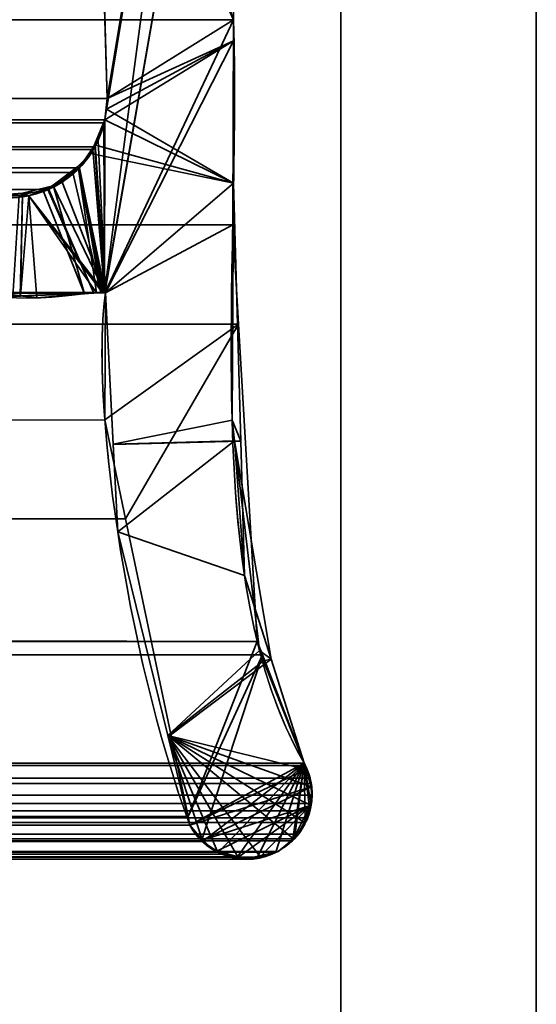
# Model space of a CAD drawing. Header units: millimetres. Extents: x -603 to 3703, y -120 to 193.
# Tile 584 of 656: x 1985 to 1989, y -5 to 3. Entities that reach past the tile are written whole.
import ezdxf

# ---------------------------------------------------------------- set-up
doc = ezdxf.new("R2010")
doc.units = ezdxf.units.MM
doc.layers.add('152', color=7, linetype='Continuous', true_color=0xffffff)

# ---------------------------------------------------------------- blocks, each defined once
blk = doc.blocks.new('UG_SURFACE_002')
at = {"layer": '152', "color": 252, "linetype": 'Continuous', "lineweight": 35}
for points in [[(2177.5, -35, 2213.0001), (2177.5, 174.4, 2213.0001), (822.5, 174.4, 2213.0001), (822.5, -35, 2213.0001)], [(972.5, -35, 2063), (972.5, 174.4, 2063), (2027.4999, 174.4, 2063), (2027.4999, -35, 2063)]]:
    blk.add_3dface(points, dxfattribs=at)
blk = doc.blocks.new('UG_SURFACE_089')
at = {"layer": '152', "color": 252, "linetype": 'Continuous', "lineweight": 35}
for points in [[(1011, -46.92, 2022.5), (1989, -46.92, 2022.5), (1989, 14.42, 2022.5), (1011, 14.42, 2022.5)], [(1012.5, -46.92, 2020.9999), (1012.5, 14.42, 2020.9999), (1987.5, 14.42, 2020.9999), (1987.5, -46.92, 2020.9999)], [(1989, 14.42, 2022.5), (1989, -46.92, 2022.5), (1987.5, -46.92, 2020.9999), (1987.5, 14.42, 2020.9999)]]:
    blk.add_3dface(points, dxfattribs=at)
blk = doc.blocks.new('UG_SURFACE_090')
at = {"layer": '152', "color": 252, "linetype": 'Continuous', "lineweight": 35}
for points in [[(1987.5, -46.92, 2020.9999), (1987.5, 14.42, 2020.9999), (1987.5, 14.42, -7), (1987.5, -46.92, -7)], [(1987.5, -46.92, -7), (1987.5, 14.42, -7), (1989, 14.42, -7), (1989, -46.92, -7)], [(1989, -46.92, 2022.5), (1989, 14.42, 2022.5), (1987.5, 14.42, 2020.9999), (1987.5, -46.92, 2020.9999)], [(1989, -46.92, 2022.5), (1989, -46.92, -7), (1989, 14.42, -7), (1989, 14.42, 2022.5)]]:
    blk.add_3dface(points, dxfattribs=at)
blk = doc.blocks.new('UG_SURFACE_144')
at = {"layer": '152', "color": 7, "linetype": 'Continuous', "lineweight": 35}
for points in [[(1985.7049, 2.0412, 2019.2049), (1985.6224, 4.9715, 2019.1224), (1986.5888, 7.3541, 2020.0887)], [(1985.6853, 0.5531, 2019.1853), (1986.5888, 7.3541, 2020.0887), (1986.6327, 6.0214, 2020.1328), (1986.6284, 5.9608, 2020.1285)], [(1985.6882, 1.8784, 2019.1882), (1986.5888, 7.3541, 2020.0887), (1985.6853, 0.5531, 2019.1853)], [(1986.5888, 7.3541, 2020.0887), (1985.6882, 1.8784, 2019.1882), (1985.7049, 2.0412, 2019.2049)], [(1986.675, 2.6459, 2020.175), (1986.6284, 5.9608, 2020.1285), (1013.3716, 5.9608, 2020.1285), (1013.325, 2.6459, 2020.175)], [(1985.6876, 0.5521, 2019.1877), (1985.6853, 0.5531, 2019.1853), (1986.6284, 5.9608, 2020.1285)], [(1985.6876, 0.5521, 2019.1877), (1986.6284, 5.9608, 2020.1285), (1986.675, 2.6459, 2020.175)], [(1014.2951, 2.0412, 2019.2049), (1014.3776, 4.9715, 2019.1224), (1985.6224, 4.9715, 2019.1224), (1985.7049, 2.0412, 2019.2049)], [(1986.6695, 1.0733, 2020.1695), (1013.325, 2.6459, 2020.175), (1013.2391, 0.3109, 2020.2608)], [(1986.6695, 1.0733, 2020.1695), (1986.675, 2.6459, 2020.175), (1013.325, 2.6459, 2020.175)], [(1986.675, 2.6459, 2020.175), (1986.6695, 1.0733, 2020.1695), (1985.6925, 0.5499, 2019.1925), (1985.6876, 0.5521, 2019.1877)], [(1014.2951, 2.0412, 2019.2049), (1985.7049, 2.0412, 2019.2049), (1985.6882, 1.8784, 2019.1882), (1014.3118, 1.8784, 2019.1882)], [(1014.3118, 1.8784, 2019.1882), (1985.6882, 1.8784, 2019.1882), (1985.6794, 1.8545, 2019.1793)], [(1985.6794, 1.8545, 2019.1793), (1014.3186, 1.8526, 2019.1815), (1014.3118, 1.8784, 2019.1882)], [(1014.3309, 1.8061, 2019.1691), (1014.3186, 1.8526, 2019.1815), (1985.6794, 1.8545, 2019.1793)], [(1014.3309, 1.8061, 2019.1691), (1985.6794, 1.8545, 2019.1793), (1985.6114, 1.6712, 2019.1114)], [(1985.6853, 0.5531, 2019.1853), (1985.6114, 1.6712, 2019.1114), (1985.6794, 1.8545, 2019.1793)], [(1985.6794, 1.8545, 2019.1793), (1985.6882, 1.8784, 2019.1882), (1985.6853, 0.5531, 2019.1853)], [(1014.3309, 1.8061, 2019.1691), (1985.6114, 1.6712, 2019.1114), (1985.5958, 1.65, 2019.0959)], [(1985.5958, 1.65, 2019.0959), (1014.405, 1.6498, 2019.0949), (1014.3309, 1.8061, 2019.1691)], [(1985.5958, 1.65, 2019.0959), (1985.6114, 1.6712, 2019.1114), (1985.6853, 0.5531, 2019.1853)], [(1014.405, 1.6498, 2019.0949), (1985.5958, 1.65, 2019.0959), (1985.4931, 1.5104, 2018.9931)], [(1014.4185, 1.6214, 2019.0816), (1014.405, 1.6498, 2019.0949), (1985.4931, 1.5104, 2018.9931)], [(1014.4185, 1.6214, 2019.0816), (1985.4931, 1.5104, 2018.9931), (1985.4424, 1.4748, 2018.9424)], [(1985.4424, 1.4748, 2018.9424), (1014.5568, 1.4693, 2018.9433), (1014.4185, 1.6214, 2019.0816)], [(1985.6853, 0.5531, 2019.1853), (1985.4931, 1.5104, 2018.9931), (1985.5958, 1.65, 2019.0959)], [(1985.4424, 1.4748, 2018.9424), (1985.4931, 1.5104, 2018.9931), (1985.6576, 0.5519, 2019.1576)], [(1985.4931, 1.5104, 2018.9931), (1985.6853, 0.5531, 2019.1853), (1985.6787, 0.5528, 2019.1786)], [(1985.6787, 0.5528, 2019.1786), (1985.6576, 0.5519, 2019.1576), (1985.4931, 1.5104, 2018.9931)], [(1014.5789, 1.4448, 2018.9211), (1014.5568, 1.4693, 2018.9433), (1985.4424, 1.4748, 2018.9424)], [(1014.5789, 1.4448, 2018.9211), (1985.4424, 1.4748, 2018.9424), (1985.2571, 1.3446, 2018.7571)], [(1014.5789, 1.4448, 2018.9211), (1985.2571, 1.3446, 2018.7571), (1985.2486, 1.3429, 2018.7485)], [(1985.2486, 1.3429, 2018.7485), (1014.7544, 1.3555, 2018.7457), (1014.5789, 1.4448, 2018.9211)], [(1985.6576, 0.5519, 2019.1576), (1985.604, 0.5495, 2019.104), (1985.2571, 1.3446, 2018.7571), (1985.4424, 1.4748, 2018.9424)], [(1014.8538, 1.3048, 2018.6462), (1014.7544, 1.3555, 2018.7457), (1985.2486, 1.3429, 2018.7485)], [(1014.9699, 1.3016, 2018.5301), (1014.8538, 1.3048, 2018.6462), (1985.2486, 1.3429, 2018.7485)], [(1985.2486, 1.3429, 2018.7485), (1985.0287, 1.3001, 2018.5287), (1014.9699, 1.3016, 2018.5301)], [(1985.604, 0.5495, 2019.104), (1984.9817, 0.5216, 2018.4817), (1985.0287, 1.3001, 2018.5287), (1985.2486, 1.3429, 2018.7485)], [(1985.2486, 1.3429, 2018.7485), (1985.2571, 1.3446, 2018.7571), (1985.604, 0.5495, 2019.104)], [(1013.2391, 0.3109, 2020.2608), (1986.7144, 0.3099, 2020.2143), (1986.6695, 1.0733, 2020.1695)], [(1985.6869, -0.4242, 2019.187), (1985.6925, 0.5499, 2019.1925), (1986.6695, 1.0733, 2020.1695), (1986.7144, 0.3099, 2020.2143)], [(1014.2697, -0.8721, 2019.2304), (1985.6925, 0.5499, 2019.1925), (1985.6869, -0.4242, 2019.187)], [(1014.2697, -0.8721, 2019.2304), (1014.3075, 0.5499, 2019.1925), (1985.6925, 0.5499, 2019.1925)], [(1014.3124, 0.5521, 2019.1877), (1985.6876, 0.5521, 2019.1877), (1985.6925, 0.5499, 2019.1925), (1014.3075, 0.5499, 2019.1925)], [(1985.6853, 0.5531, 2019.1853), (1014.3124, 0.5521, 2019.1877), (1014.3147, 0.5531, 2019.1853)], [(1985.6853, 0.5531, 2019.1853), (1985.6876, 0.5521, 2019.1877), (1014.3124, 0.5521, 2019.1877)], [(1014.3147, 0.5531, 2019.1853), (1014.3213, 0.5528, 2019.1786), (1985.6787, 0.5528, 2019.1786)], [(1985.6787, 0.5528, 2019.1786), (1985.6853, 0.5531, 2019.1853), (1014.3147, 0.5531, 2019.1853)], [(1014.3213, 0.5528, 2019.1786), (1014.3424, 0.5517, 2019.1576), (1985.6576, 0.5519, 2019.1576)], [(1985.6576, 0.5519, 2019.1576), (1985.6787, 0.5528, 2019.1786), (1014.3213, 0.5528, 2019.1786)], [(1985.604, 0.5495, 2019.104), (1985.6576, 0.5519, 2019.1576), (1014.3424, 0.5517, 2019.1576)], [(1014.3424, 0.5517, 2019.1576), (1014.3961, 0.5491, 2019.1038), (1985.604, 0.5495, 2019.104)], [(1984.9817, 0.5216, 2018.4817), (1985.604, 0.5495, 2019.104), (1014.3961, 0.5491, 2019.1038)], [(1986.8573, -2.122, 2020.3571), (1013.2391, 0.3109, 2020.2608), (1013.1508, -2.0882, 2020.3493)], [(1986.8573, -2.122, 2020.3571), (1986.7144, 0.3099, 2020.2143), (1013.2391, 0.3109, 2020.2608)], [(1986.7144, 0.3099, 2020.2143), (1985.8462, -1.1821, 2019.3462), (1985.6869, -0.4242, 2019.187)], [(1986.7144, 0.3099, 2020.2143), (1986.8573, -2.122, 2020.3571), (1986.3259, -3.4653, 2019.8257), (1985.8462, -1.1821, 2019.3462)], [(1985.6869, -0.4242, 2019.187), (1014.1946, -1.1999, 2019.3055), (1014.2697, -0.8721, 2019.2304)], [(1985.6869, -0.4242, 2019.187), (1985.8462, -1.1821, 2019.3462), (1014.1946, -1.1999, 2019.3055)], [(1986.3259, -3.4653, 2019.8257), (1013.6755, -3.4656, 2019.8245), (1014.1946, -1.1999, 2019.3055)], [(1014.1946, -1.1999, 2019.3055), (1985.8462, -1.1821, 2019.3462), (1986.3259, -3.4653, 2019.8257)], [(1013.1508, -2.0882, 2020.3493), (1013.0994, -2.223, 2020.4005), (1986.8972, -2.2255, 2020.3972)], [(1013.1508, -2.0882, 2020.3493), (1986.8972, -2.2255, 2020.3972), (1986.8573, -2.122, 2020.3571)], [(1986.3259, -3.4653, 2019.8257), (1986.8573, -2.122, 2020.3571), (1986.8972, -2.2255, 2020.3972)], [(1986.8972, -2.2255, 2020.3972), (1013.0994, -2.223, 2020.4005), (1012.7817, -3.0566, 2020.7183)], [(1012.7817, -3.0566, 2020.7183), (1987.2183, -3.0566, 2020.7183), (1986.8972, -2.2255, 2020.3972)], [(1986.4295, -3.6511, 2019.9294), (1986.3398, -3.5319, 2019.8398), (1986.3259, -3.4653, 2019.8257), (1986.8972, -2.2255, 2020.3972)], [(1986.8972, -2.2255, 2020.3972), (1987.2183, -3.0566, 2020.7183), (1986.4367, -3.6559, 2019.9368), (1986.4295, -3.6511, 2019.9294)], [(1987.2634, -3.1716, 2020.7634), (1987.2252, -3.074, 2020.7253), (1012.7748, -3.074, 2020.7253), (1012.7366, -3.1716, 2020.7634)], [(1012.7748, -3.074, 2020.7253), (1987.2252, -3.074, 2020.7253), (1987.2183, -3.0566, 2020.7183), (1012.7817, -3.0566, 2020.7183)], [(1986.5602, -3.7382, 2020.0603), (1986.4367, -3.6559, 2019.9368), (1987.2183, -3.0566, 2020.7183)], [(1987.2183, -3.0566, 2020.7183), (1986.7063, -3.7758, 2020.2062), (1986.5836, -3.7538, 2020.0837), (1986.5602, -3.7382, 2020.0603)], [(1987.2183, -3.0566, 2020.7183), (1986.8606, -3.7769, 2020.3607), (1986.8026, -3.7931, 2020.3025), (1986.7063, -3.7758, 2020.2062)], [(1987.2183, -3.0566, 2020.7183), (1987.0005, -3.7378, 2020.5004), (1986.8606, -3.7769, 2020.3607)], [(1987.1287, -3.6509, 2020.6287), (1987.0169, -3.7332, 2020.5169), (1987.0005, -3.7378, 2020.5004), (1987.2183, -3.0566, 2020.7183)], [(1987.2183, -3.0566, 2020.7183), (1987.1422, -3.6359, 2020.642), (1987.1287, -3.6509, 2020.6287)], [(1987.2247, -3.5105, 2020.7248), (1987.1737, -3.6004, 2020.6738), (1987.1422, -3.6359, 2020.642), (1987.2183, -3.0566, 2020.7183)], [(1987.2183, -3.0566, 2020.7183), (1987.2698, -3.3666, 2020.7696), (1987.2622, -3.4209, 2020.7622)], [(1987.2183, -3.0566, 2020.7183), (1987.2252, -3.074, 2020.7253), (1987.2634, -3.1716, 2020.7634), (1987.2681, -3.2122, 2020.7682)], [(1987.2681, -3.2122, 2020.7682), (1987.2786, -3.3021, 2020.7787), (1987.2698, -3.3666, 2020.7696), (1987.2183, -3.0566, 2020.7183)], [(1987.2622, -3.4209, 2020.7622), (1987.2442, -3.4761, 2020.7443), (1987.2247, -3.5105, 2020.7248), (1987.2183, -3.0566, 2020.7183)], [(1012.7366, -3.1716, 2020.7634), (1012.7319, -3.2122, 2020.7682), (1987.2681, -3.2122, 2020.7682)], [(1012.7366, -3.1716, 2020.7634), (1987.2681, -3.2122, 2020.7682), (1987.2634, -3.1716, 2020.7634)], [(1987.2681, -3.2122, 2020.7682), (1012.7319, -3.2122, 2020.7682), (1012.7214, -3.3021, 2020.7787)], [(1987.2786, -3.3021, 2020.7787), (1987.2681, -3.2122, 2020.7682), (1012.7214, -3.3021, 2020.7787)], [(1012.7214, -3.3021, 2020.7787), (1012.7302, -3.3666, 2020.7696), (1987.2698, -3.3666, 2020.7696), (1987.2786, -3.3021, 2020.7787)], [(1987.2698, -3.3666, 2020.7696), (1012.7302, -3.3666, 2020.7696), (1012.7378, -3.4209, 2020.7622)], [(1987.2622, -3.4209, 2020.7622), (1987.2698, -3.3666, 2020.7696), (1012.7378, -3.4209, 2020.7622)], [(1987.2622, -3.4209, 2020.7622), (1012.7378, -3.4209, 2020.7622), (1012.7558, -3.4761, 2020.7443)], [(1987.2442, -3.4761, 2020.7443), (1987.2622, -3.4209, 2020.7622), (1012.7558, -3.4761, 2020.7443)], [(1986.3398, -3.5319, 2019.8398), (1013.6602, -3.5319, 2019.8398), (1013.6755, -3.4656, 2019.8245)], [(1013.6755, -3.4656, 2019.8245), (1986.3259, -3.4653, 2019.8257), (1986.3398, -3.5319, 2019.8398)], [(1012.7558, -3.4761, 2020.7443), (1012.7753, -3.5105, 2020.7248), (1987.2247, -3.5105, 2020.7248), (1987.2442, -3.4761, 2020.7443)], [(1987.1737, -3.6004, 2020.6738), (1012.7753, -3.5105, 2020.7248), (1012.8263, -3.6004, 2020.6738)], [(1987.1737, -3.6004, 2020.6738), (1987.2247, -3.5105, 2020.7248), (1012.7753, -3.5105, 2020.7248)], [(1013.5705, -3.6511, 2019.9294), (1986.3398, -3.5319, 2019.8398), (1986.4295, -3.6511, 2019.9294)], [(1013.5705, -3.6511, 2019.9294), (1013.6602, -3.5319, 2019.8398), (1986.3398, -3.5319, 2019.8398)], [(1987.1737, -3.6004, 2020.6738), (1012.8263, -3.6004, 2020.6738), (1012.8601, -3.6291, 2020.6399)], [(1012.8601, -3.6291, 2020.6399), (1987.1422, -3.6359, 2020.642), (1987.1737, -3.6004, 2020.6738)], [(1012.8601, -3.6291, 2020.6399), (1012.9831, -3.7332, 2020.5169), (1987.0169, -3.7332, 2020.5169)], [(1987.0169, -3.7332, 2020.5169), (1987.1287, -3.6509, 2020.6287), (1012.8601, -3.6291, 2020.6399)], [(1987.1287, -3.6509, 2020.6287), (1987.1422, -3.6359, 2020.642), (1012.8601, -3.6291, 2020.6399)], [(1013.5633, -3.6559, 2019.9368), (1986.4367, -3.6559, 2019.9368), (1986.5602, -3.7382, 2020.0603), (1013.4398, -3.7382, 2020.0603)], [(1986.4295, -3.6511, 2019.9294), (1013.5633, -3.6559, 2019.9368), (1013.5705, -3.6511, 2019.9294)], [(1986.4295, -3.6511, 2019.9294), (1986.4367, -3.6559, 2019.9368), (1013.5633, -3.6559, 2019.9368)], [(1012.9995, -3.7378, 2020.5004), (1987.0005, -3.7378, 2020.5004), (1987.0169, -3.7332, 2020.5169), (1012.9831, -3.7332, 2020.5169)], [(1013.1394, -3.7769, 2020.3607), (1986.8606, -3.7769, 2020.3607), (1987.0005, -3.7378, 2020.5004), (1012.9995, -3.7378, 2020.5004)], [(1986.5836, -3.7538, 2020.0837), (1013.2937, -3.7758, 2020.2062), (1013.4164, -3.7538, 2020.0837)], [(1986.5836, -3.7538, 2020.0837), (1986.7063, -3.7758, 2020.2062), (1013.2937, -3.7758, 2020.2062)], [(1013.4164, -3.7538, 2020.0837), (1986.5602, -3.7382, 2020.0603), (1986.5836, -3.7538, 2020.0837)], [(1013.4164, -3.7538, 2020.0837), (1013.4398, -3.7382, 2020.0603), (1986.5602, -3.7382, 2020.0603)], [(1986.8026, -3.7931, 2020.3025), (1013.1394, -3.7769, 2020.3607), (1013.1974, -3.7931, 2020.3025)], [(1986.8026, -3.7931, 2020.3025), (1986.8606, -3.7769, 2020.3607), (1013.1394, -3.7769, 2020.3607)], [(1013.1974, -3.7931, 2020.3025), (1986.7063, -3.7758, 2020.2062), (1986.8026, -3.7931, 2020.3025)], [(1013.1974, -3.7931, 2020.3025), (1013.2937, -3.7758, 2020.2062), (1986.7063, -3.7758, 2020.2062)]]:
    blk.add_3dface(points, dxfattribs=at)
blk = doc.blocks.new('UG_SURFACE_145')
at = {"layer": '152', "color": 7, "linetype": 'Continuous', "lineweight": 35}
for points in [[(1986.6284, 5.9608, -7), (1986.675, 2.6459, -7), (1985.3703, 6.3656, -7), (1985.4498, 6.4447, -7)], [(1985.5944, 5.0879, -7), (1985.5816, 5.1408, -7), (1985.3703, 6.3656, -7), (1986.675, 2.6459, -7)], [(1986.675, 2.6459, 2020.175), (1986.6284, 5.9608, 2020.1285), (1985.6224, 4.9715, 2019.1224), (1985.7049, 2.0412, 2019.2049)], [(1986.675, 2.6459, -7), (1986.6284, 5.9608, -7), (1986.6284, 5.9608, 2020.1285), (1986.675, 2.6459, 2020.175)], [(1986.675, 2.6459, -7), (1985.6224, 4.9715, -7), (1985.5944, 5.0879, -7)], [(1985.7049, 2.0412, -7), (1985.6224, 4.9715, -7), (1986.675, 2.6459, -7), (1986.675, 2.4846, -7)], [(1985.7049, 2.0412, 2019.2049), (1985.6224, 4.9715, 2019.1224), (1985.6224, 4.9715, -7), (1985.7049, 2.0412, -7)], [(1985.7049, 2.0412, 2019.2049), (1986.6744, 2.4847, 2020.1745), (1986.675, 2.6459, 2020.175)], [(1986.675, 2.6459, -7), (1986.675, 2.6459, 2020.175), (1986.6744, 2.4847, 2020.1745)], [(1986.6744, 2.4847, 2020.1745), (1986.675, 2.4846, -7), (1986.675, 2.6459, -7)], [(1985.6882, 1.8784, 2019.1882), (1985.6356, 1.7194, 2019.1357), (1985.6925, 0.5499, 2019.1925), (1986.6744, 2.4847, 2020.1745)], [(1985.7011, 1.9593, 2019.201), (1985.6882, 1.8784, 2019.1882), (1986.6744, 2.4847, 2020.1745)], [(1986.6649, -0.4257, 2020.165), (1986.6744, 2.4847, 2020.1745), (1985.6925, 0.5499, 2019.1925), (1985.7516, -0.6106, 2019.2516)], [(1986.6744, 2.4847, 2020.1745), (1985.7049, 2.0412, 2019.2049), (1985.7011, 1.9593, 2019.201)], [(1986.675, 2.4846, -7), (1986.6753, 1.3919, -7), (1985.7011, 1.9593, -7), (1985.7049, 2.0412, -7)], [(1986.6753, 1.3919, -7), (1986.6744, 2.4847, 2020.1745), (1986.6649, -0.4257, 2020.165)], [(1986.6753, 1.3919, -7), (1986.675, 2.4846, -7), (1986.6744, 2.4847, 2020.1745)], [(1985.7011, 1.9593, 2019.201), (1985.7049, 2.0412, 2019.2049), (1985.7049, 2.0412, -7), (1985.7011, 1.9593, -7)], [(1986.6753, 1.3919, -7), (1985.6882, 1.8784, -7), (1985.7011, 1.9593, -7)], [(1985.7011, 1.9593, -7), (1985.6882, 1.8784, -7), (1985.6882, 1.8784, 2019.1882), (1985.7011, 1.9593, 2019.201)], [(1985.608, 1.6861, -7), (1985.6882, 1.8784, -7), (1986.6753, 1.3919, -7)], [(1985.6882, 1.8784, -7), (1985.608, 1.6861, -7), (1985.6136, 1.6875, 2019.1135)], [(1985.6136, 1.6875, 2019.1135), (1985.6356, 1.7194, 2019.1357), (1985.6882, 1.8784, -7)], [(1985.6356, 1.7194, 2019.1357), (1985.6882, 1.8784, 2019.1882), (1985.6882, 1.8784, -7)], [(1985.6136, 1.6875, 2019.1135), (1985.4908, 1.5104, 2018.9908), (1985.6925, 0.5499, 2019.1925)], [(1985.4908, 1.5104, 2018.9908), (1985.6136, 1.6875, 2019.1135), (1985.5797, 1.6187, -7)], [(1985.6136, 1.6875, 2019.1135), (1985.608, 1.6861, -7), (1985.5797, 1.6187, -7)], [(1986.6753, 1.3919, -7), (1985.5797, 1.6187, -7), (1985.608, 1.6861, -7)], [(1985.6925, 0.5499, 2019.1925), (1985.6356, 1.7194, 2019.1357), (1985.6136, 1.6875, 2019.1135)], [(1985.4807, 1.5204, -7), (1985.5797, 1.6187, -7), (1986.6753, 1.3919, -7), (1985.6925, 0.5499, -7)], [(1985.5797, 1.6187, -7), (1985.4807, 1.5204, -7), (1985.4908, 1.5104, 2018.9908)], [(1985.4807, 1.5204, -7), (1985.3599, 1.4006, -7), (1985.2906, 1.3763, 2018.7907)], [(1985.2906, 1.3763, 2018.7907), (1985.4856, 1.5029, 2018.9855), (1985.4807, 1.5204, -7)], [(1985.6925, 0.5499, -7), (1985.3599, 1.4006, -7), (1985.4807, 1.5204, -7)], [(1985.4856, 1.5029, 2018.9855), (1985.4908, 1.5104, 2018.9908), (1985.4807, 1.5204, -7)], [(1985.4908, 1.5104, 2018.9908), (1985.4856, 1.5029, 2018.9855), (1985.6925, 0.5499, 2019.1925)], [(1985.5318, 0.5441, 2019.0318), (1985.6222, 0.5502, 2019.1221), (1985.4856, 1.5029, 2018.9855), (1985.2906, 1.3763, 2018.7907)], [(1985.4856, 1.5029, 2018.9855), (1985.6807, 0.5541, 2019.1808), (1985.6838, 0.553, 2019.1839)], [(1985.6222, 0.5502, 2019.1221), (1985.6663, 0.5532, 2019.1662), (1985.4856, 1.5029, 2018.9855)], [(1985.6663, 0.5532, 2019.1662), (1985.6807, 0.5541, 2019.1808), (1985.4856, 1.5029, 2018.9855)], [(1985.6838, 0.553, 2019.1839), (1985.6925, 0.5499, 2019.1925), (1985.4856, 1.5029, 2018.9855)], [(1985.2911, 1.3722, -7), (1985.1029, 1.2944, -7), (1985.0541, 1.3151, 2018.5542)], [(1985.0541, 1.3151, 2018.5542), (1985.2153, 1.3273, 2018.7154), (1985.2911, 1.3722, -7)], [(1985.6874, 0.5524, -7), (1985.1029, 1.2944, -7), (1985.2911, 1.3722, -7)], [(1985.2906, 1.3763, 2018.7907), (1985.2153, 1.3273, 2018.7154), (1985.5318, 0.5441, 2019.0318)], [(1985.2153, 1.3273, 2018.7154), (1985.2906, 1.3763, 2018.7907), (1985.2911, 1.3722, -7)], [(1985.3599, 1.4006, -7), (1985.2911, 1.3722, -7), (1985.2906, 1.3763, 2018.7907)], [(1985.2911, 1.3722, -7), (1985.3599, 1.4006, -7), (1985.6925, 0.5499, -7), (1985.6874, 0.5524, -7)], [(1985.7517, -0.6131, -7), (1985.6925, 0.5499, -7), (1986.6753, 1.3919, -7), (1986.7308, -0.5866, -7)], [(1986.6649, -0.4257, 2020.165), (1986.7308, -0.5866, -7), (1986.6753, 1.3919, -7)], [(1985.0408, 0.5283, -7), (1984.5084, 0.5991, -7), (1984.7898, 1.295, -7), (1985.0553, 1.2945, -7)], [(1985.0541, 1.3151, 2018.5542), (1984.7898, 1.295, 2018.2898), (1984.8616, 0.5215, 2018.3616), (1985.0382, 0.5275, 2018.5382)], [(1984.7898, 1.295, 2018.2898), (1985.0541, 1.3151, 2018.5542), (1985.0553, 1.2945, -7)], [(1985.0553, 1.2945, -7), (1984.7898, 1.295, -7), (1984.7898, 1.295, 2018.2898)], [(1985.0382, 0.5275, 2018.5382), (1985.5318, 0.5441, 2019.0318), (1985.2153, 1.3273, 2018.7154), (1985.0541, 1.3151, 2018.5542)], [(1985.0553, 1.2945, -7), (1985.1029, 1.2944, -7), (1985.0408, 0.5283, -7)], [(1985.1029, 1.2944, -7), (1985.1646, 0.5118, -7), (1985.0408, 0.5283, -7)], [(1985.1029, 1.2944, -7), (1985.0553, 1.2945, -7), (1985.0541, 1.3151, 2018.5542)], [(1985.1029, 1.2944, -7), (1985.6681, 0.5555, -7), (1985.6663, 0.5553, -7)], [(1985.6663, 0.5553, -7), (1985.6223, 0.5515, -7), (1985.1029, 1.2944, -7)], [(1985.6223, 0.5515, -7), (1985.1646, 0.5118, -7), (1985.1029, 1.2944, -7)], [(1985.1029, 1.2944, -7), (1985.6874, 0.5524, -7), (1985.6838, 0.553, -7)], [(1985.6838, 0.553, -7), (1985.6681, 0.5555, -7), (1985.1029, 1.2944, -7)], [(1984.8616, 0.5215, 2018.3616), (1984.5084, 0.5991, -7), (1985.0408, 0.5283, -7)], [(1985.6223, 0.5515, -7), (1985.5318, 0.5441, 2019.0318), (1985.0382, 0.5275, 2018.5382)], [(1985.0382, 0.5275, 2018.5382), (1985.1646, 0.5118, -7), (1985.6223, 0.5515, -7)], [(1985.6223, 0.5515, -7), (1985.6222, 0.5502, 2019.1221), (1985.5318, 0.5441, 2019.0318)], [(1985.6663, 0.5553, -7), (1985.6663, 0.5532, 2019.1662), (1985.6222, 0.5502, 2019.1221)], [(1985.6222, 0.5502, 2019.1221), (1985.6223, 0.5515, -7), (1985.6663, 0.5553, -7)], [(1985.6663, 0.5532, 2019.1662), (1985.6663, 0.5553, -7), (1985.6681, 0.5555, -7)], [(1985.6663, 0.5532, 2019.1662), (1985.6681, 0.5555, -7), (1985.6838, 0.553, -7)], [(1985.6838, 0.553, -7), (1985.6807, 0.5541, 2019.1808), (1985.6663, 0.5532, 2019.1662)], [(1985.6838, 0.553, -7), (1985.6838, 0.553, 2019.1839), (1985.6807, 0.5541, 2019.1808)], [(1985.6925, 0.5499, -7), (1985.6925, 0.5499, 2019.1925), (1985.6838, 0.553, 2019.1839)], [(1985.6838, 0.553, 2019.1839), (1985.6838, 0.553, -7), (1985.6874, 0.5524, -7)], [(1985.6838, 0.553, 2019.1839), (1985.6874, 0.5524, -7), (1985.6925, 0.5499, -7)], [(1985.7517, -0.6131, -7), (1985.7516, -0.6106, 2019.2516), (1985.6925, 0.5499, 2019.1925), (1985.6925, 0.5499, -7)], [(1985.0408, 0.5283, -7), (1985.0382, 0.5275, 2018.5382), (1984.8616, 0.5215, 2018.3616)], [(1985.0382, 0.5275, 2018.5382), (1985.0408, 0.5283, -7), (1985.1646, 0.5118, -7)], [(1986.6838, -0.585, 2020.1838), (1986.6649, -0.4257, 2020.165), (1985.7516, -0.6106, 2019.2516)], [(1986.6649, -0.4257, 2020.165), (1986.6838, -0.585, 2020.1838), (1986.7308, -0.5866, -7)], [(1986.6838, -0.585, 2020.1838), (1985.7516, -0.6106, 2019.2516), (1985.7858, -1.283, 2019.2859)], [(1986.7308, -0.5866, -7), (1986.7598, -1.6173, -7), (1985.7858, -1.283, -7), (1985.7517, -0.6131, -7)], [(1985.7858, -1.283, 2019.2859), (1986.1705, -2.845, 2019.6705), (1986.8751, -2.1926, 2020.375), (1986.6838, -0.585, 2020.1838)], [(1986.9637, -2.2577, -7), (1986.7598, -1.6173, -7), (1986.6838, -0.585, 2020.1838)], [(1986.6838, -0.585, 2020.1838), (1986.8751, -2.1926, 2020.375), (1986.9637, -2.2577, -7)], [(1986.7598, -1.6173, -7), (1986.7308, -0.5866, -7), (1986.6838, -0.585, 2020.1838)], [(1985.7858, -1.283, 2019.2859), (1985.7516, -0.6106, 2019.2516), (1985.7517, -0.6131, -7)], [(1985.7858, -1.283, 2019.2859), (1985.7517, -0.6131, -7), (1985.7858, -1.283, -7)], [(1985.7858, -1.283, -7), (1986.1705, -2.845, 2019.6705), (1985.7858, -1.283, 2019.2859)], [(1985.7858, -1.283, -7), (1986.1732, -2.8554, -7), (1986.1705, -2.845, 2019.6705)], [(1986.1732, -2.8554, -7), (1985.7858, -1.283, -7), (1986.7598, -1.6173, -7), (1986.9637, -2.2577, -7)], [(1986.9065, -2.272, 2020.4065), (1986.8751, -2.1926, 2020.375), (1986.1705, -2.845, 2019.6705)], [(1986.3398, -3.5319, -7), (1986.1732, -2.8554, -7), (1986.9637, -2.2577, -7), (1987.2183, -3.0566, -7)], [(1986.8751, -2.1926, 2020.375), (1986.9065, -2.272, 2020.4065), (1986.9637, -2.2577, -7)], [(1987.2183, -3.0566, -7), (1986.9637, -2.2577, -7), (1986.9065, -2.272, 2020.4065)], [(1986.1705, -2.845, 2019.6705), (1987.2352, -3.1036, 2020.735), (1987.2183, -3.0566, 2020.7183), (1986.9065, -2.272, 2020.4065)], [(1986.9065, -2.272, 2020.4065), (1987.2183, -3.0566, 2020.7183), (1987.2183, -3.0566, -7)], [(1986.3398, -3.5319, -7), (1986.3398, -3.5319, 2019.8398), (1986.1705, -2.845, 2019.6705), (1986.1732, -2.8554, -7)], [(1986.1705, -2.845, 2019.6705), (1986.8757, -3.7674, 2020.3757), (1987.0169, -3.7332, 2020.5169), (1987.1361, -3.6376, 2020.6361)], [(1986.1705, -2.845, 2019.6705), (1986.3398, -3.5319, 2019.8398), (1986.3696, -3.5803, 2019.8696), (1986.4347, -3.642, 2019.9347)], [(1986.1705, -2.845, 2019.6705), (1986.7083, -3.7758, 2020.2084), (1986.7679, -3.7935, 2020.268), (1986.8757, -3.7674, 2020.3757)], [(1986.4347, -3.642, 2019.9347), (1986.5153, -3.7184, 2020.0152), (1986.5493, -3.7285, 2020.0493), (1986.1705, -2.845, 2019.6705)], [(1986.1705, -2.845, 2019.6705), (1987.2671, -3.379, 2020.7672), (1987.2762, -3.3434, 2020.7763), (1987.2715, -3.2381, 2020.7715)], [(1986.5493, -3.7285, 2020.0493), (1986.7083, -3.7758, 2020.2084), (1986.1705, -2.845, 2019.6705)], [(1987.2715, -3.2381, 2020.7715), (1987.2699, -3.2006, 2020.7698), (1987.2352, -3.1036, 2020.735), (1986.1705, -2.845, 2019.6705)], [(1987.1361, -3.6376, 2020.6361), (1987.1571, -3.6207, 2020.6571), (1987.2241, -3.5127, 2020.7241), (1986.1705, -2.845, 2019.6705)], [(1987.2241, -3.5127, 2020.7241), (1987.2395, -3.4879, 2020.7396), (1987.2671, -3.379, 2020.7672), (1986.1705, -2.845, 2019.6705)], [(1987.2183, -3.0566, -7), (1987.2321, -3.1027, -7), (1986.3398, -3.5319, -7)], [(1987.2321, -3.1027, -7), (1987.2183, -3.0566, -7), (1987.2183, -3.0566, 2020.7183)], [(1987.2183, -3.0566, 2020.7183), (1987.2352, -3.1036, 2020.735), (1987.2321, -3.1027, -7)], [(1987.2321, -3.1027, -7), (1987.2726, -3.2386, -7), (1986.3398, -3.5319, -7)], [(1987.2726, -3.2386, -7), (1987.2321, -3.1027, -7), (1987.2352, -3.1036, 2020.735)], [(1987.2352, -3.1036, 2020.735), (1987.2699, -3.2006, 2020.7698), (1987.2726, -3.2386, -7)], [(1986.4367, -3.6461, -7), (1986.3398, -3.5319, -7), (1987.2726, -3.2386, -7)], [(1986.4367, -3.6461, -7), (1987.2726, -3.2386, -7), (1987.277, -3.2537, -7), (1987.2638, -3.3802, -7)], [(1987.2699, -3.2006, 2020.7698), (1987.2715, -3.2381, 2020.7715), (1987.2726, -3.2386, -7)], [(1987.277, -3.2537, -7), (1987.2715, -3.2381, 2020.7715), (1987.2762, -3.3434, 2020.7763)], [(1987.277, -3.2537, -7), (1987.2726, -3.2386, -7), (1987.2715, -3.2381, 2020.7715)], [(1987.2671, -3.379, 2020.7672), (1987.2638, -3.3802, -7), (1987.277, -3.2537, -7)], [(1987.277, -3.2537, -7), (1987.2762, -3.3434, 2020.7763), (1987.2671, -3.379, 2020.7672)], [(1986.5519, -3.7295, -7), (1986.4732, -3.6892, -7), (1986.4367, -3.6461, -7), (1987.2638, -3.3802, -7)], [(1987.2638, -3.3802, -7), (1986.7072, -3.7788, -7), (1986.6365, -3.7728, -7), (1986.5519, -3.7295, -7)], [(1986.876, -3.7785, -7), (1986.8401, -3.79, -7), (1986.7072, -3.7788, -7), (1987.2638, -3.3802, -7)], [(1987.1345, -3.6377, -7), (1987.0169, -3.7332, -7), (1986.876, -3.7785, -7), (1987.2638, -3.3802, -7)], [(1987.2177, -3.511, -7), (1987.1609, -3.6162, -7), (1987.1345, -3.6377, -7), (1987.2638, -3.3802, -7)], [(1987.2638, -3.3802, -7), (1987.2578, -3.4365, -7), (1987.2177, -3.511, -7)], [(1987.2638, -3.3802, -7), (1987.2671, -3.379, 2020.7672), (1987.2395, -3.4879, 2020.7396)], [(1987.2395, -3.4879, 2020.7396), (1987.2578, -3.4365, -7), (1987.2638, -3.3802, -7)], [(1987.2241, -3.5127, 2020.7241), (1987.2177, -3.511, -7), (1987.2578, -3.4365, -7)], [(1987.2578, -3.4365, -7), (1987.2395, -3.4879, 2020.7396), (1987.2241, -3.5127, 2020.7241)], [(1986.3696, -3.5803, 2019.8696), (1986.3398, -3.5319, -7), (1986.4367, -3.6461, -7)], [(1986.3696, -3.5803, 2019.8696), (1986.3398, -3.5319, 2019.8398), (1986.3398, -3.5319, -7)], [(1987.2177, -3.511, -7), (1987.2241, -3.5127, 2020.7241), (1987.1571, -3.6207, 2020.6571)], [(1987.1571, -3.6207, 2020.6571), (1987.1609, -3.6162, -7), (1987.2177, -3.511, -7)], [(1986.4367, -3.6461, -7), (1986.4347, -3.642, 2019.9347), (1986.3696, -3.5803, 2019.8696)], [(1987.1361, -3.6376, 2020.6361), (1987.1345, -3.6377, -7), (1987.1609, -3.6162, -7)], [(1987.1609, -3.6162, -7), (1987.1571, -3.6207, 2020.6571), (1987.1361, -3.6376, 2020.6361)], [(1986.5153, -3.7184, 2020.0152), (1986.4347, -3.642, 2019.9347), (1986.4367, -3.6461, -7)], [(1986.5153, -3.7184, 2020.0152), (1986.4367, -3.6461, -7), (1986.4732, -3.6892, -7)], [(1986.5153, -3.7184, 2020.0152), (1986.4732, -3.6892, -7), (1986.5519, -3.7295, -7)], [(1987.1345, -3.6377, -7), (1987.1361, -3.6376, 2020.6361), (1987.0169, -3.7332, 2020.5169)], [(1987.0169, -3.7332, 2020.5169), (1987.0169, -3.7332, -7), (1987.1345, -3.6377, -7)], [(1986.5519, -3.7295, -7), (1986.5493, -3.7285, 2020.0493), (1986.5153, -3.7184, 2020.0152)], [(1986.6365, -3.7728, -7), (1986.7083, -3.7758, 2020.2084), (1986.5493, -3.7285, 2020.0493)], [(1986.5493, -3.7285, 2020.0493), (1986.5519, -3.7295, -7), (1986.6365, -3.7728, -7)], [(1986.6365, -3.7728, -7), (1986.7072, -3.7788, -7), (1986.7083, -3.7758, 2020.2084)], [(1986.7083, -3.7758, 2020.2084), (1986.7072, -3.7788, -7), (1986.8401, -3.79, -7)], [(1986.8401, -3.79, -7), (1986.7679, -3.7935, 2020.268), (1986.7083, -3.7758, 2020.2084)], [(1986.8401, -3.79, -7), (1986.8757, -3.7674, 2020.3757), (1986.7679, -3.7935, 2020.268)], [(1986.8401, -3.79, -7), (1986.876, -3.7785, -7), (1986.8757, -3.7674, 2020.3757)], [(1987.0169, -3.7332, -7), (1987.0169, -3.7332, 2020.5169), (1986.8757, -3.7674, 2020.3757)], [(1986.8757, -3.7674, 2020.3757), (1986.876, -3.7785, -7), (1987.0169, -3.7332, -7)]]:
    blk.add_3dface(points, dxfattribs=at)

msp = doc.modelspace()

# ---------------------------------------------------------------- linework, layer by layer
at = {"layer": '152', "color": 252, "linetype": 'Continuous', "lineweight": -3, "true_color": 0x939598}
for p, q in [((1987.5, -46.92, -7), (1987.5, 14.42, -7)), ((1987.5, -46.92, 2021), (1987.5, 14.42, 2021)), ((1987.5, -46.92, 2021), (1987.5, 14.42, 2021)), ((1986.6284, 5.9608, 2020.1284), (1986.675, 2.6459, 2020.175)), ((1985.7049, 2.0412, -7), (1985.6224, 4.9715, -7)), ((1985.6224, 4.9715, 2019.1224), (1985.7049, 2.0412, 2019.2049)), ((1985.6224, 4.9715, 2019.1224), (1985.7049, 2.0412, 2019.2049)), ((1986.675, 2.6459, 2020.175), (1013.325, 2.6459, 2020.175)), ((1986.675, 2.6459, -7), (1986.675, 2.6459, 2020.175)), ((1014.2951, 2.0412, 2019.2049), (1985.7049, 2.0412, 2019.2049)), ((1985.7049, 2.0412, 2019.2049), (1985.7049, 2.0412, -7)), ((1014.3117, 1.8784, 2019.1883), (1985.6883, 1.8784, 2019.1883)), ((1985.6883, 1.8784, 2019.1883), (1985.6883, 1.8784, -7)), ((1985.6926, 0.5499, 2019.1926), (1014.3074, 0.5499, 2019.1926)), ((1985.6926, 0.5499, -7), (1985.6926, 0.5499, 2019.1926)), ((1987.2183, -3.0566, 2020.7183), (1012.7817, -3.0566, 2020.7183)), ((1987.2183, -3.0566, -7), (1987.2183, -3.0566, 2020.7183)), ((1986.3398, -3.5319, 2019.8398), (1013.6602, -3.5319, 2019.8398)), ((1986.3398, -3.5319, -7), (1986.3398, -3.5319, 2019.8398)), ((1987.0169, -3.7332, 2020.5169), (1012.9831, -3.7332, 2020.5169)), ((1987.0169, -3.7332, -7), (1987.0169, -3.7332, 2020.5169))]:
    msp.add_line(p, q, dxfattribs=at)
for points in [[(1986.675, 2.6459, 2020.175), (1986.7322, 0.6697, 2020.2322), (1986.4096, -1.668, 2019.9096), (1987.2183, -3.0566, 2020.7183)], [(1987.2183, -3.0566, -7), (1986.4096, -1.668, -7), (1986.7322, 0.6697, -7), (1986.675, 2.6459, -7)], [(1985.6883, 1.8784, -7), (1985.6999, 1.9319, -7), (1985.7052, 1.9864, -7), (1985.7049, 2.0412, -7)], [(1985.6883, 1.8784, 2019.1883), (1985.6999, 1.9319, 2019.1999), (1985.7052, 1.9864, 2019.2052), (1985.7049, 2.0412, 2019.2049)], [(1984.7899, 1.295, 2018.2899), (1985.1991, 1.208, 2018.6991), (1985.6012, 1.4692, 2019.1012), (1985.6883, 1.8784, 2019.1883)], [(1984.7899, 1.295, -7), (1985.1991, 1.208, -7), (1985.6012, 1.4692, -7), (1985.6883, 1.8784, -7)], [(1985.6926, 0.5499, 2019.1926), (1985.6383, 0.5892, 2019.1383), (1985.0426, 0.4094, 2018.5426), (1984.5084, 0.5991, 2018.0084)], [(1984.5084, 0.5991, -7), (1985.0426, 0.4094, -7), (1985.6383, 0.5892, -7), (1985.6926, 0.5499, -7)], [(1986.3398, -3.5319, 2019.8398), (1985.8398, -2.1669, 2019.3398), (1985.5783, -0.2606, 2019.0783), (1985.6926, 0.5499, 2019.1926)], [(1985.6926, 0.5499, -7), (1985.5783, -0.2606, -7), (1985.8398, -2.1669, -7), (1986.3398, -3.5319, -7)], [(1987.2183, -3.0566, -7), (1987.3497, -3.2988, -7), (1987.2594, -3.602, -7), (1987.0169, -3.7332, -7)], [(1987.2183, -3.0566, 2020.7183), (1987.3497, -3.2988, 2020.8497), (1987.2594, -3.602, 2020.7594), (1987.0169, -3.7332, 2020.5169)], [(1987.0169, -3.7332, 2020.5169), (1986.7742, -3.8648, 2020.2742), (1986.471, -3.7744, 2019.971), (1986.3398, -3.5319, 2019.8398)], [(1986.3398, -3.5319, -7), (1986.471, -3.7744, -7), (1986.7742, -3.8648, -7), (1987.0169, -3.7332, -7)]]:
    msp.add_open_spline(points, degree=3, dxfattribs=at)
for points, knots in [([(1987.2183, -3.0566, 2020.7183), (1986.9958, -2.6745, 2020.4958), (1986.8596, -2.2152, 2020.3596), (1986.6993, -1.2668, 2020.1993), (1986.6711, -0.7791, 2020.1711), (1986.6428, 0.6888, 2020.1428), (1986.7033, 1.6671, 2020.2033), (1986.675, 2.6459, 2020.175)], [0, 0, 0, 0, 0.25, 0.25, 0.5, 0.5, 1, 1, 1, 1]), ([(1985.6883, 1.8784, 2019.1883), (1985.6912, 1.8918, 2019.1912), (1985.6937, 1.9053, 2019.1937), (1985.698, 1.9326, 2019.198), (1985.6998, 1.9464, 2019.1998), (1985.7039, 1.9871, 2019.2039), (1985.7051, 2.0142, 2019.2051), (1985.7049, 2.0412, 2019.2049)], [0, 0, 0, 0, 0.254117, 0.254117, 0.508231, 0.508231, 1, 1, 1, 1]), ([(1985.6883, 1.8784, 2019.1883), (1985.6724, 1.8037, 2019.1724), (1985.6452, 1.7328, 2019.1452), (1985.5779, 1.6101, 2019.0779), (1985.5372, 1.5562, 2019.0372), (1985.4222, 1.437, 2018.9222), (1985.3408, 1.3822, 2018.8408), (1985.149, 1.2961, 2018.649), (1985.0333, 1.2746, 2018.5333), (1984.8764, 1.2805, 2018.3764), (1984.8329, 1.2859, 2018.3329), (1984.7899, 1.295, 2018.2899)], [0, 0, 0, 0, 0.155527, 0.155527, 0.309097, 0.309097, 0.556994, 0.556994, 0.878213, 0.878213, 1, 1, 1, 1]), ([(1985.6926, 0.5499, 2019.1926), (1985.6903, 0.5515, 2019.1903), (1985.6878, 0.5524, 2019.1878), (1985.6733, 0.5565, 2019.1733), (1985.6609, 0.5559, 2019.1609), (1985.6245, 0.5547, 2019.1245), (1985.6003, 0.552, 2019.1003), (1985.4798, 0.5386, 2018.9798), (1985.3835, 0.5258, 2018.8835), (1985.1579, 0.5089, 2018.6579), (1985.0282, 0.5069, 2018.5282), (1984.7678, 0.5291, 2018.2678), (1984.6361, 0.5538, 2018.1361), (1984.5084, 0.5991, 2018.0084)], [0, 0, 0, 0, 0.006371, 0.006371, 0.037219, 0.037219, 0.098153, 0.098153, 0.341688, 0.341688, 0.667489, 0.667489, 1, 1, 1, 1]), ([(1985.6926, 0.5499, 2019.1926), (1985.643, 0.1984, 2019.143), (1985.6642, -0.1546, 2019.1642), (1985.7225, -0.8574, 2019.2225), (1985.7695, -1.2037, 2019.2695), (1985.9466, -2.232, 2019.4466), (1986.1093, -2.9028, 2019.6093), (1986.3398, -3.5319, 2019.8398)], [0, 0, 0, 0, 0.25, 0.25, 0.5, 0.5, 1, 1, 1, 1]), ([(1987.2183, -3.0566, 2020.7183), (1987.2372, -3.0914, 2020.7372), (1987.2529, -3.1304, 2020.7529), (1987.274, -3.2131, 2020.774), (1987.2794, -3.2581, 2020.7794), (1987.2779, -3.3425, 2020.7779), (1987.2722, -3.3831, 2020.7722), (1987.2572, -3.4399, 2020.7572), (1987.2512, -3.4583, 2020.7512), (1987.2261, -3.5226, 2020.7261), (1987.2015, -3.5646, 2020.7015), (1987.1596, -3.6187, 2020.6596), (1987.1445, -3.6355, 2020.6445), (1987.0942, -3.6847, 2020.5942), (1987.0562, -3.712, 2020.5562), (1987.0169, -3.7332, 2020.5169)], [0, 0, 0, 0, 0.152287, 0.152287, 0.306001, 0.306001, 0.446166, 0.446166, 0.515799, 0.515799, 0.70073, 0.70073, 0.794034, 0.794034, 1, 1, 1, 1]), ([(1987.0169, -3.7332, 2020.5169), (1986.9489, -3.7701, 2020.4489), (1986.8754, -3.7897, 2020.3754), (1986.7291, -3.7966, 2020.2291), (1986.6541, -3.7837, 2020.1541), (1986.5292, -3.7307, 2020.0292), (1986.4762, -3.6968, 2019.9762), (1986.3958, -3.6181, 2019.8958), (1986.3647, -3.578, 2019.8647), (1986.3398, -3.5319, 2019.8398)], [0, 0, 0, 0, 0.298689, 0.298689, 0.60048, 0.60048, 0.832685, 0.832685, 1, 1, 1, 1])]:
    msp.add_open_spline(points, degree=3, knots=knots, dxfattribs=at)

# ---------------------------------------------------------------- block references
for name in ['UG_SURFACE_002', 'UG_SURFACE_089', 'UG_SURFACE_090', 'UG_SURFACE_144', 'UG_SURFACE_145']:
    msp.add_blockref(name, (0, 0), dxfattribs=at)

doc.saveas('drawing.dxf')
